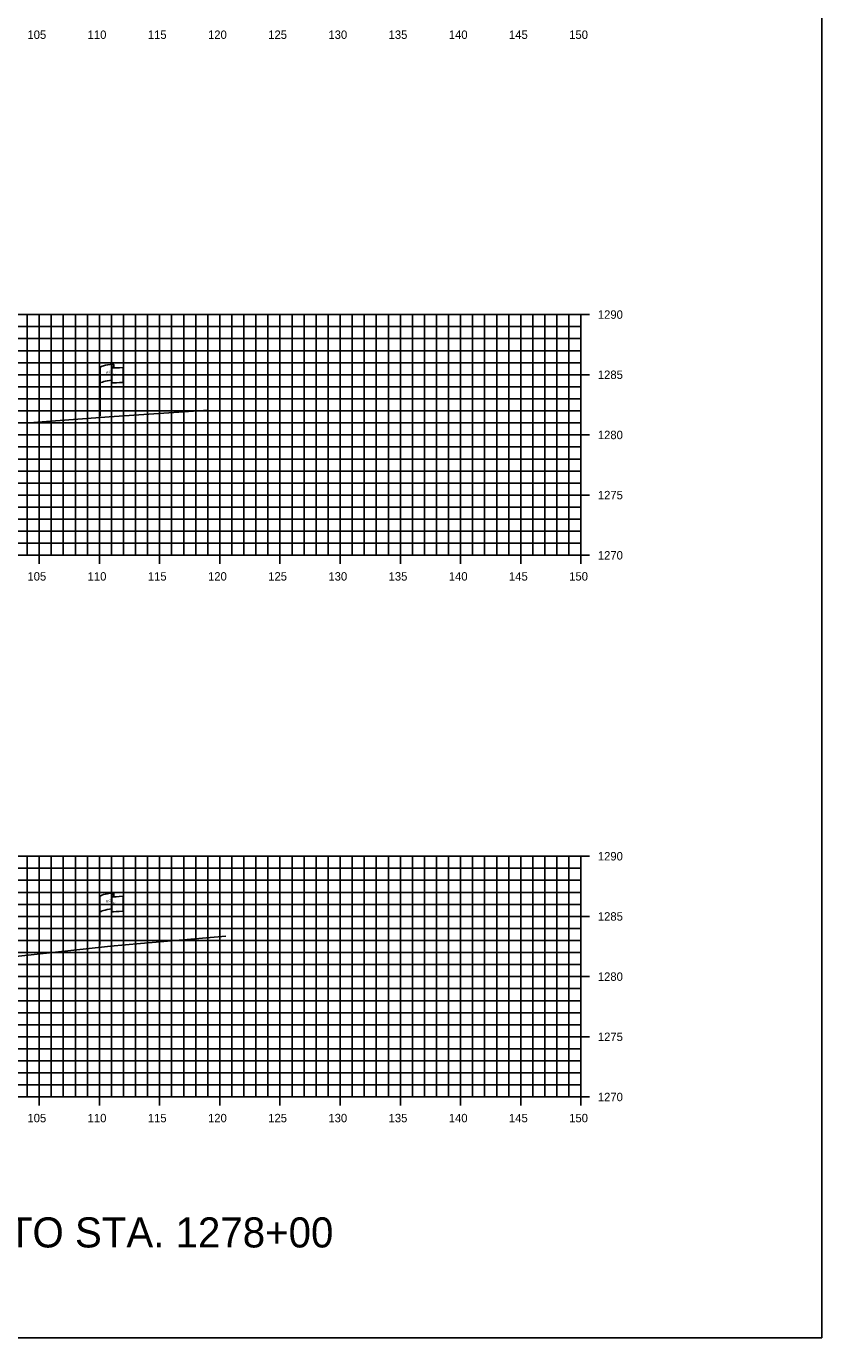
# Model space of a CAD drawing. Extents: x 674939 to 678919, y 750652 to 765176.
# Drawn here: x 678852.5 to 678918.5, y 762656.3 to 762765.2 of the extents above; entities that cross this region are included whole.
import ezdxf

# ---------------------------------------------------------------- set-up
doc = ezdxf.new("R2010")
doc.units = 0
for name, color, linetype in [('Level 10', 7, 'Continuous'), ('Level 20', 7, 'Continuous'), ('Level 21', 7, 'Continuous'), ('Level 28', 7, 'Continuous'), ('Level 4', 7, 'Continuous'), ('Level 8', 7, 'Continuous'), ('Level 9', 7, 'Continuous')]:
    doc.layers.add(name, color=color, linetype=linetype)

msp = doc.modelspace()

# ---------------------------------------------------------------- linework, layer by layer
at = {"layer": 'Level 10'}
for points in [[(678851.97, 762732.29), (678852.71, 762732.3), (678853.78, 762732.39), (678859.35, 762732.8), (678867.17, 762733.33), (678867.48, 762733.35)], [(678851.6, 762687.97), (678859.45, 762688.82), (678861.95, 762689.04), (678869.03, 762689.65)]]:
    msp.add_lwpolyline(points, dxfattribs=at)
at = {"layer": 'Level 20'}
for p, q in [((678598.53, 762741.29), (678898.53, 762741.29)), ((678852.53, 762721.29), (678852.53, 762741.29)), ((678853.53, 762721.29), (678853.53, 762741.29)), ((678854.53, 762721.29), (678854.53, 762741.29)), ((678855.53, 762721.29), (678855.53, 762741.29)), ((678856.53, 762721.29), (678856.53, 762741.29)), ((678857.53, 762721.29), (678857.53, 762741.29)), ((678858.53, 762721.29), (678858.53, 762741.29)), ((678859.53, 762721.29), (678859.53, 762741.29)), ((678860.53, 762721.29), (678860.53, 762741.29)), ((678861.53, 762721.29), (678861.53, 762741.29)), ((678862.53, 762721.29), (678862.53, 762741.29)), ((678863.53, 762721.29), (678863.53, 762741.29)), ((678864.53, 762721.29), (678864.53, 762741.29)), ((678865.53, 762721.29), (678865.53, 762741.29)), ((678866.53, 762721.29), (678866.53, 762741.29)), ((678867.53, 762721.29), (678867.53, 762741.29)), ((678868.53, 762721.29), (678868.53, 762741.29)), ((678869.53, 762721.29), (678869.53, 762741.29)), ((678870.53, 762721.29), (678870.53, 762741.29)), ((678871.53, 762721.29), (678871.53, 762741.29)), ((678872.53, 762721.29), (678872.53, 762741.29)), ((678873.53, 762721.29), (678873.53, 762741.29)), ((678874.53, 762721.29), (678874.53, 762741.29)), ((678875.53, 762721.29), (678875.53, 762741.29)), ((678876.53, 762721.29), (678876.53, 762741.29)), ((678877.53, 762721.29), (678877.53, 762741.29)), ((678878.53, 762721.29), (678878.53, 762741.29)), ((678879.53, 762721.29), (678879.53, 762741.29)), ((678880.53, 762721.29), (678880.53, 762741.29)), ((678881.53, 762721.29), (678881.53, 762741.29)), ((678882.53, 762721.29), (678882.53, 762741.29)), ((678883.53, 762721.29), (678883.53, 762741.29)), ((678884.53, 762721.29), (678884.53, 762741.29)), ((678885.53, 762721.29), (678885.53, 762741.29)), ((678886.53, 762721.29), (678886.53, 762741.29)), ((678887.53, 762721.29), (678887.53, 762741.29)), ((678888.53, 762721.29), (678888.53, 762741.29)), ((678889.53, 762721.29), (678889.53, 762741.29)), ((678890.53, 762721.29), (678890.53, 762741.29)), ((678891.53, 762721.29), (678891.53, 762741.29)), ((678892.53, 762721.29), (678892.53, 762741.29)), ((678893.53, 762721.29), (678893.53, 762741.29)), ((678894.53, 762721.29), (678894.53, 762741.29)), ((678895.53, 762721.29), (678895.53, 762741.29)), ((678896.53, 762721.29), (678896.53, 762741.29)), ((678897.53, 762721.29), (678897.53, 762741.29)), ((678898.53, 762721.29), (678898.53, 762741.29)), ((678598.53, 762740.29), (678898.53, 762740.29)), ((678598.53, 762739.29), (678898.53, 762739.29)), ((678598.53, 762738.29), (678898.53, 762738.29)), ((678598.53, 762737.29), (678898.53, 762737.29)), ((678598.53, 762736.29), (678898.53, 762736.29)), ((678598.53, 762735.29), (678898.53, 762735.29)), ((678598.53, 762734.29), (678898.53, 762734.29)), ((678598.53, 762733.29), (678898.53, 762733.29)), ((678598.53, 762732.29), (678898.53, 762732.29)), ((678598.53, 762731.29), (678898.53, 762731.29)), ((678598.53, 762730.29), (678898.53, 762730.29)), ((678598.53, 762729.29), (678898.53, 762729.29)), ((678598.53, 762728.29), (678898.53, 762728.29)), ((678598.53, 762727.29), (678898.53, 762727.29)), ((678598.53, 762726.29), (678898.53, 762726.29)), ((678598.53, 762725.29), (678898.53, 762725.29)), ((678598.53, 762724.29), (678898.53, 762724.29)), ((678598.53, 762723.29), (678898.53, 762723.29)), ((678598.53, 762722.29), (678898.53, 762722.29)), ((678598.53, 762721.29), (678898.53, 762721.29)), ((678598.53, 762696.29), (678898.53, 762696.29)), ((678598.53, 762695.29), (678898.53, 762695.29)), ((678852.53, 762676.29), (678852.53, 762696.29)), ((678853.53, 762676.29), (678853.53, 762696.29)), ((678854.53, 762676.29), (678854.53, 762696.29)), ((678855.53, 762676.29), (678855.53, 762696.29)), ((678856.53, 762676.29), (678856.53, 762696.29)), ((678857.53, 762676.29), (678857.53, 762696.29)), ((678858.53, 762676.29), (678858.53, 762696.29)), ((678859.53, 762676.29), (678859.53, 762696.29)), ((678860.53, 762676.29), (678860.53, 762696.29)), ((678861.53, 762676.29), (678861.53, 762696.29)), ((678862.53, 762676.29), (678862.53, 762696.29)), ((678863.53, 762676.29), (678863.53, 762696.29)), ((678864.53, 762676.29), (678864.53, 762696.29)), ((678865.53, 762676.29), (678865.53, 762696.29)), ((678866.53, 762676.29), (678866.53, 762696.29)), ((678867.53, 762676.29), (678867.53, 762696.29)), ((678868.53, 762676.29), (678868.53, 762696.29)), ((678869.53, 762676.29), (678869.53, 762696.29)), ((678870.53, 762676.29), (678870.53, 762696.29)), ((678871.53, 762676.29), (678871.53, 762696.29)), ((678872.53, 762676.29), (678872.53, 762696.29)), ((678873.53, 762676.29), (678873.53, 762696.29)), ((678874.53, 762676.29), (678874.53, 762696.29)), ((678875.53, 762676.29), (678875.53, 762696.29)), ((678876.53, 762676.29), (678876.53, 762696.29)), ((678877.53, 762676.29), (678877.53, 762696.29)), ((678878.53, 762676.29), (678878.53, 762696.29)), ((678879.53, 762676.29), (678879.53, 762696.29)), ((678880.53, 762676.29), (678880.53, 762696.29)), ((678881.53, 762676.29), (678881.53, 762696.29)), ((678882.53, 762676.29), (678882.53, 762696.29)), ((678883.53, 762676.29), (678883.53, 762696.29)), ((678884.53, 762676.29), (678884.53, 762696.29)), ((678885.53, 762676.29), (678885.53, 762696.29)), ((678886.53, 762676.29), (678886.53, 762696.29)), ((678887.53, 762676.29), (678887.53, 762696.29)), ((678888.53, 762676.29), (678888.53, 762696.29)), ((678889.53, 762676.29), (678889.53, 762696.29)), ((678890.53, 762676.29), (678890.53, 762696.29)), ((678891.53, 762676.29), (678891.53, 762696.29)), ((678892.53, 762676.29), (678892.53, 762696.29)), ((678893.53, 762676.29), (678893.53, 762696.29)), ((678894.53, 762676.29), (678894.53, 762696.29)), ((678895.53, 762676.29), (678895.53, 762696.29)), ((678896.53, 762676.29), (678896.53, 762696.29)), ((678897.53, 762676.29), (678897.53, 762696.29)), ((678898.53, 762676.29), (678898.53, 762696.29)), ((678598.53, 762694.29), (678898.53, 762694.29)), ((678598.53, 762693.29), (678898.53, 762693.29)), ((678598.53, 762692.29), (678898.53, 762692.29)), ((678598.53, 762691.29), (678898.53, 762691.29)), ((678598.53, 762690.29), (678898.53, 762690.29)), ((678598.53, 762689.29), (678898.53, 762689.29)), ((678598.53, 762688.29), (678898.53, 762688.29)), ((678598.53, 762687.29), (678898.53, 762687.29)), ((678598.53, 762686.29), (678898.53, 762686.29)), ((678598.53, 762685.29), (678898.53, 762685.29)), ((678598.53, 762684.29), (678898.53, 762684.29)), ((678598.53, 762683.29), (678898.53, 762683.29)), ((678598.53, 762682.29), (678898.53, 762682.29)), ((678598.53, 762681.29), (678898.53, 762681.29)), ((678598.53, 762680.29), (678898.53, 762680.29)), ((678598.53, 762679.29), (678898.53, 762679.29)), ((678598.53, 762678.29), (678898.53, 762678.29)), ((678598.53, 762677.29), (678898.53, 762677.29)), ((678598.53, 762676.29), (678898.53, 762676.29))]:
    msp.add_line(p, q, dxfattribs=at)
at = {"layer": 'Level 28'}
for p, q in [((678858.58, 762732.89), (678858.58, 762736.84)), ((678859.57, 762736.94), (678859.57, 762736.93)), ((678859.57, 762736.93), (678859.57, 762735.7)), ((678859.74, 762737.09), (678859.74, 762736.85)), ((678860.51, 762736.9), (678860.51, 762735.66)), ((678859.73, 762693.16), (678859.73, 762692.92)), ((678858.57, 762688.96), (678858.57, 762692.91)), ((678859.56, 762693), (678859.56, 762692.99)), ((678859.56, 762692.99), (678859.56, 762691.76)), ((678860.5, 762692.97), (678860.5, 762691.73))]:
    msp.add_line(p, q, dxfattribs=at)
for centre, radius, start, end in [((678859.65, 762736.94), 0.078, 88.6458, 274.2828), ((678859.66, 762737.09), 0.0783, 263.0712, 93.9564), ((678859.65, 762735.7), 0.0783, 180, 273.9564), ((678859.64, 762693), 0.078, 88.6458, 274.2828), ((678859.65, 762693.16), 0.0783, 263.0712, 93.9564), ((678859.64, 762691.76), 0.0783, 180, 273.9564)]:
    msp.add_arc(centre, radius, start, end, dxfattribs=at)
for centre, major_axis, ratio, start_param, end_param in [((678860.16, 762736.89), (-1.58, -0.04), 0.19887, 5.030368, 6.283185), ((678860.87, 762737), (-1.23, -0.13), 0.052933, 0.159456, 1.268315), ((678860.16, 762735.57), (-1.58, -0.04), 0.19887, 5.083035, 6.194897), ((678860.87, 762735.76), (-1.23, -0.13), 0.052933, 0.159456, 1.268315), ((678860.15, 762692.95), (-1.58, -0.04), 0.19887, 5.030368, 6.283185), ((678860.85, 762693.07), (-1.23, -0.13), 0.052933, 0.159456, 1.268315), ((678860.14, 762691.63), (-1.58, -0.04), 0.19887, 5.083035, 6.194897), ((678860.85, 762691.83), (-1.23, -0.13), 0.052933, 0.159456, 1.268315)]:
    msp.add_ellipse(centre, major_axis=major_axis, ratio=ratio, start_param=start_param, end_param=end_param, dxfattribs=at)
at = {"layer": 'Level 4'}
msp.add_lwpolyline([(678578.53, 762656.29), (678918.53, 762656.29), (678918.53, 762876.29), (678578.53, 762876.29)], close=True, dxfattribs=at)
at = {"layer": 'Level 8'}
for p, q in [((678899.23, 762741.29), (678897.83, 762741.29)), ((678898.53, 762721.29), (678898.53, 762741.29)), ((678899.23, 762736.29), (678897.83, 762736.29)), ((678899.23, 762731.29), (678897.83, 762731.29)), ((678899.23, 762726.29), (678897.83, 762726.29)), ((678853.53, 762720.59), (678853.53, 762721.99)), ((678858.53, 762720.59), (678858.53, 762721.99)), ((678863.53, 762720.59), (678863.53, 762721.99)), ((678868.53, 762720.59), (678868.53, 762721.99)), ((678873.53, 762720.59), (678873.53, 762721.99)), ((678878.53, 762720.59), (678878.53, 762721.99)), ((678883.53, 762720.59), (678883.53, 762721.99)), ((678888.53, 762720.59), (678888.53, 762721.99)), ((678893.53, 762720.59), (678893.53, 762721.99)), ((678898.53, 762720.59), (678898.53, 762721.99)), ((678598.53, 762721.29), (678898.53, 762721.29)), ((678899.23, 762721.29), (678897.83, 762721.29)), ((678899.23, 762696.29), (678897.83, 762696.29)), ((678898.53, 762676.29), (678898.53, 762696.29)), ((678899.23, 762691.29), (678897.83, 762691.29)), ((678899.23, 762686.29), (678897.83, 762686.29)), ((678899.23, 762681.29), (678897.83, 762681.29)), ((678853.53, 762675.59), (678853.53, 762676.99)), ((678858.53, 762675.59), (678858.53, 762676.99)), ((678863.53, 762675.59), (678863.53, 762676.99)), ((678868.53, 762675.59), (678868.53, 762676.99)), ((678873.53, 762675.59), (678873.53, 762676.99)), ((678878.53, 762675.59), (678878.53, 762676.99)), ((678883.53, 762675.59), (678883.53, 762676.99)), ((678888.53, 762675.59), (678888.53, 762676.99)), ((678893.53, 762675.59), (678893.53, 762676.99)), ((678898.53, 762675.59), (678898.53, 762676.99)), ((678598.53, 762676.29), (678898.53, 762676.29)), ((678899.23, 762676.29), (678897.83, 762676.29))]:
    msp.add_line(p, q, dxfattribs=at)

# ---------------------------------------------------------------- texts
at = {"layer": 'Level 21'}
msp.add_text('STA. 1275+00 TO STA. 1278+00', height=2.5, dxfattribs=at).set_placement((678828.53, 762663.79))
at = {"layer": 'Level 28'}
for s, height, rotation, p in [('DWB 11-9-07', 0.01, 90, (678859.74, 762736.86)), ('R ', 0.2, 9.9884, (678859.1, 762736.35)), (' O', 0.2, 9.9884, (678859.24, 762736.39)), ('W', 0.2, 351.1788, (678859.57, 762736.22)), ('DWB 11-9-07', 0.01, 5.0717, (678860.41, 762735.66)), ('DWB 11-9-07', 0.01, 90, (678858.57, 762732.9)), ('R ', 0.2, 9.9884, (678859.08, 762692.41)), (' O', 0.2, 9.9884, (678859.23, 762692.46)), ('W', 0.2, 351.1788, (678859.56, 762692.29)), ('DWB 11-9-07', 0.01, 90, (678859.73, 762692.92)), ('DWB 11-9-07', 0.01, 5.0717, (678860.39, 762691.72)), ('DWB 11-9-07', 0.01, 90, (678858.56, 762688.96))]:
    msp.add_text(s, height=height, rotation=rotation, dxfattribs=at).set_placement(p)
at = {"layer": 'Level 9'}
for s, p in [('105', (678852.55, 762764.19)), ('110', (678857.55, 762764.19)), ('115', (678862.55, 762764.19)), ('120', (678867.55, 762764.19)), ('125', (678872.55, 762764.19)), ('130', (678877.55, 762764.19)), ('135', (678882.55, 762764.19)), ('140', (678887.55, 762764.19)), ('145', (678892.55, 762764.19)), ('150', (678897.55, 762764.19)), ('1290', (678899.93, 762740.94)), ('1285', (678899.93, 762735.94)), ('1280', (678899.93, 762730.94)), ('1275', (678899.93, 762725.94)), ('1270', (678899.93, 762720.94)), ('105', (678852.55, 762719.19)), ('110', (678857.55, 762719.19)), ('115', (678862.55, 762719.19)), ('120', (678867.55, 762719.19)), ('125', (678872.55, 762719.19)), ('130', (678877.55, 762719.19)), ('135', (678882.55, 762719.19)), ('140', (678887.55, 762719.19)), ('145', (678892.55, 762719.19)), ('150', (678897.55, 762719.19)), ('1290', (678899.93, 762695.94)), ('1285', (678899.93, 762690.94)), ('1280', (678899.93, 762685.94)), ('1275', (678899.93, 762680.94)), ('1270', (678899.93, 762675.94)), ('105', (678852.55, 762674.19)), ('110', (678857.55, 762674.19)), ('115', (678862.55, 762674.19)), ('120', (678867.55, 762674.19)), ('125', (678872.55, 762674.19)), ('130', (678877.55, 762674.19)), ('135', (678882.55, 762674.19)), ('140', (678887.55, 762674.19)), ('145', (678892.55, 762674.19)), ('150', (678897.55, 762674.19))]:
    msp.add_text(s, height=0.7, dxfattribs=at).set_placement(p)

doc.saveas('drawing.dxf')
